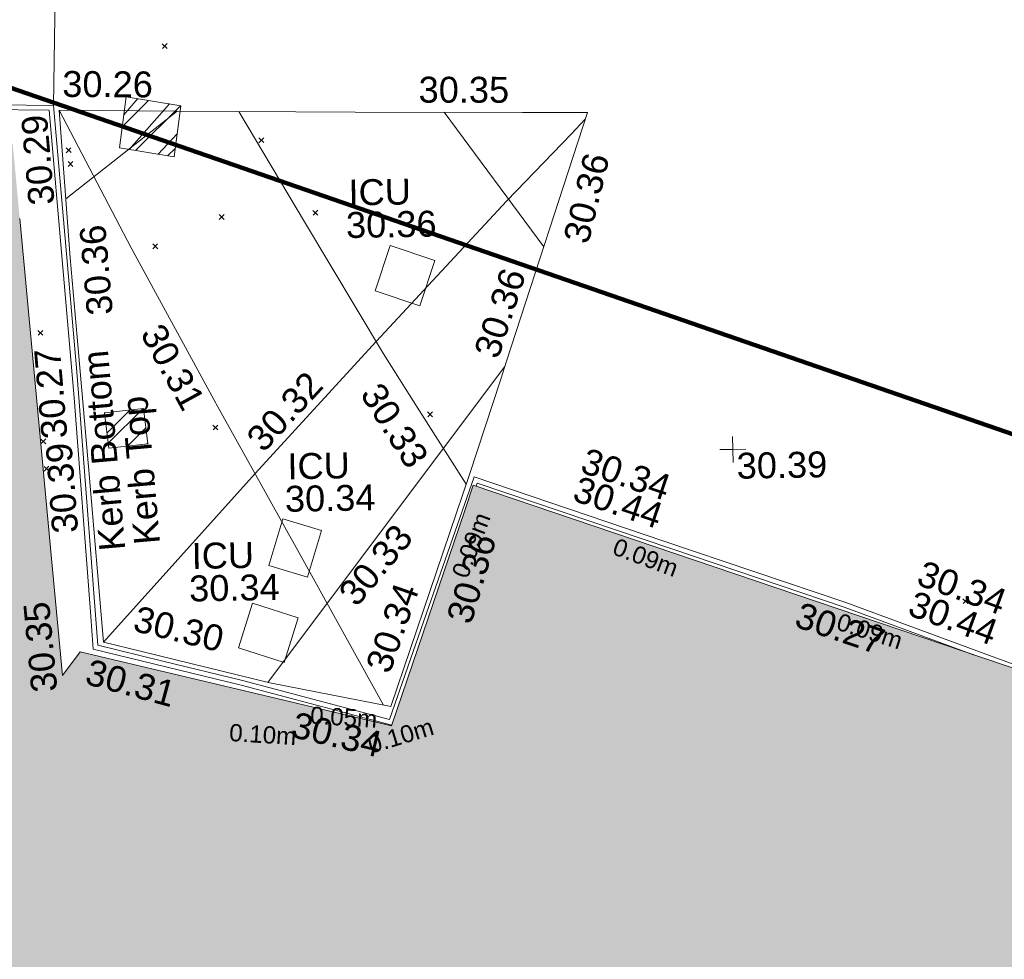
# Model space of a CAD drawing. Header units: millimetres. Extents: x -290717 to 520720, y -103372 to 287762.
# Tile 261 of 375: x 116222 to 130475, y 79420 to 93019. Entities that reach past the tile are written whole.
import ezdxf

# ---------------------------------------------------------------- set-up
doc = ezdxf.new("R2010")
doc.units = ezdxf.units.MM
doc.linetypes.add('IMPORT-HIDDEN2 _3_', pattern=[4762.5, 3175, -1587.5])
doc.linetypes.add('IMPORT-UG_ELEC_STREET LIGHTING_QLB2 _2_', pattern=[2700, 1500, -300.0000000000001, 0, -250, 150, -300.0000000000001, 0, -200])
for name, color, linetype, lineweight, true_color in [('00_UAV_BUILDING_OUTLINE', 5, 'Continuous', 9, 0x0000ff), ('00_UAV_KERB_BOTTOM', 1, 'Continuous', 9, 0xff0000), ('00_UAV_KERB_TOP', 7, 'Continuous', 9, 0xa500a5), ('00_UAV_LEVEL_SPOT', 7, 'Continuous', 9, 0x666666), ('00_UAV_ROAD_MARKING_YELLOW_CONTINUOUS', 40, 'Continuous', 9, 0xffbf00), ('00_UAV_SERV_IC', 5, 'Continuous', 9, 0x0000ff), ('12333-PUM-2D-U-0001-C01 - Rev2_REVIT IMPORT_dwg', 7, 'Continuous', 9, 0x767676), ('A_RHA_Line', 7, 'Continuous', 9, 0x00a600), ('PUM-CHAMBER EXTENTS', 6, 'IMPORT-HIDDEN2 _3_', 9, 0xff00ff), ('PUM-ELECTRIC-SL-QLB2', 7, 'IMPORT-UG_ELEC_STREET LIGHTING_QLB2 _2_', 9, 0xff7f7f)]:
    doc.layers.add(name, color=color, linetype=linetype, lineweight=lineweight, true_color=true_color)
for name, color, linetype, lineweight in [('00_UAV_SURFACE', 7, 'Continuous', 9), ('A_RHA_Detail', 7, 'Continuous', 9), ('GEN-TEXT', 7, 'Continuous', 9)]:
    doc.layers.add(name, color=color, linetype=linetype, lineweight=lineweight)
doc.styles.add('Arial_1', font='arial.ttf', dxfattribs={"height": 250})
doc.styles.add('Swis721 Lt BT_2', font='swissl.ttf', dxfattribs={"height": 375})
pattern_1 = [(45, (-533641079.65, -725615854.3560001), (-265.1650429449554, 265.1650429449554), []), (45, (-533640902.873, -725615854.3560001), (-265.1650429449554, 265.1650429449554), [])]

# ---------------------------------------------------------------- blocks, each defined once
blk = doc.blocks.new('12333-PUM-2D-U-0001-C01 - Rev2_REVIT IMPORT_dwg_UAV-2077255-Site Location Plan Existing')
at = {"layer": '00_UAV_LEVEL_SPOT', "color": 254, "true_color": 0xcccccc, "flags": 128}
for points in [[(500.0000000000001, 0), (0, 0), (0, 500.0000000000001)], [(0, -500.0000000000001), (0, 0), (-500.0000000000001, 0)]]:
    blk.add_lwpolyline(points, dxfattribs=at)
blk = doc.blocks.new('12333-PUM-2D-U-0001-C01 - Rev2_REVIT IMPORT_dwg_MGS62954_T2_Galway_ITM_3d_Rev1-2077680-Site Location Plan Existing')
at = {"layer": '00_UAV_KERB_BOTTOM', "color": 254, "true_color": 0xcccccc, "flags": 128}
blk.add_lwpolyline([(534036196.0748683, 725639840.7990669), (534035816.5935, 725638738.3544999), (534035272.5935, 725637217.3545), (534034540.5935001, 725637471.3544999), (534034265.5935, 725636720.3545), (534033665.5117798, 725636952.9704477), (534031595.5935, 725637755.3544999), (534028977.9128458, 725638691.3944124), (534026248.5935002, 725639667.3545), (534025520.569249, 725637696.067142), (534024960.6805, 725636180.0440001), (534022843.6805001, 725636781.044), (534021699.0467719, 725637080.2408259), (534020758.6805, 725637326.044), (534020549.6805001, 725640916.0439999), (534020519.8383491, 725641346.8224517), (534020256.475177, 725645148.5316423), (534019068.2135424, 725645183.0933862), (534016972.6805, 725645244.0440001), (534014069.7659481, 725645305.2328852), (534012892.6805001, 725645330.044), (534012370.6805001, 725644527.044), (534010651.6805, 725644626.044), (534010595.8489875, 725644006.1415368)], dxfattribs=at)
at = {"layer": '00_UAV_KERB_TOP', "color": 254, "true_color": 0xcccccc, "flags": 128}
for points in [[(534024994.1759025, 725636097.7687486), (534022825.2686771, 725636713.5048103), (534020691.755679, 725637271.1856657), (534020660.3741778, 725637810.2267629), (534020479.8212252, 725640911.590879), (534020348.9849778, 725642800.2428122), (534020191.0268353, 725645080.4056673), (534017478.0509709, 725645159.3152057), (534016970.925312, 725645174.065448), (534012930.1431086, 725645259.2387983), (534012684.3641961, 725644881.153613), (534012407.2230529, 725644454.8234633), (534010715.3187489, 725644552.2629782), (534010665.9600858, 725644004.2291639)], [(534033433.8899652, 725636967.6811429), (534031571.1543648, 725637689.7528083), (534029091.3983772, 725638576.473109), (534026290.2574598, 725639578.1154193), (534026274.277465, 725639534.8460339)]]:
    blk.add_lwpolyline(points, dxfattribs=at)
at = {"layer": '00_UAV_ROAD_MARKING_YELLOW_CONTINUOUS', "color": 254, "true_color": 0xcccccc}
for p, q in [((534020410.8554321, 725643796.7709886), (534022042.8684387, 725645037.1574444)), ((534027315.3896639, 725642978.2879324), (534025907.6193518, 725644952.2457936))]:
    blk.add_line(p, q, dxfattribs=at)
at = {"layer": '00_UAV_ROAD_MARKING_YELLOW_CONTINUOUS', "color": 254, "true_color": 0xcccccc, "flags": 128}
for points in [[(534024880.2279875, 725636387.1701497), (534023726.7796367, 725638557.3943529), (534022535.7796367, 725640792.3943529), (534022531.2803853, 725640800.974934), (534021340.7796368, 725643071.3943529), (534020337.7796369, 725645077.394353)], [(534022934.288312, 725645016.1216016), (534023859.7796369, 725643403.3943532), (534024968.7796367, 725641472.3943529), (534025444.3547996, 725640692.6194693), (534026131.3650407, 725639566.1659182)], [(534020844.7796367, 725637372.394353), (534023080.1968761, 725639770.7549491), (534024265.0749285, 725641019.377709), (534024865.5432704, 725641652.1503704), (534026793.7796368, 725643655.3943529), (534027744.3624692, 725644609.6767906), (534027948.821128, 725644814.9311892)], [(534026721.3261018, 725641256.5621074), (534023649.7212653, 725637311.401286), (534023209.4763733, 725636745.9519552)]]:
    blk.add_lwpolyline(points, dxfattribs=at)
blk.add_lwpolyline([(534024986.7796367, 725636364.394353), (534026180.7796369, 725639704.3943528), (534026658.609018, 725641076.4713264), (534026748.7796367, 725641335.394353), (534027982.7796368, 725644913.394353), (534027042.0801436, 725644931.0062603), (534024617.7796368, 725644976.3943529), (534022044.024821, 725645037.1301559), (534020337.7796369, 725645077.394353), (534020459.7796367, 725642939.3943529), (534020538.9295372, 725641790.9879271), (534020675.7796368, 725639805.394353), (534020844.7796367, 725637372.394353), (534021396.4247135, 725637226.2555863), (534023241.7796367, 725636737.3943529)], close=True, dxfattribs=at)
at = {"layer": '00_UAV_SERV_IC', "color": 254, "true_color": 0xcccccc, "flags": 128}
for points in [[(534024864.5935, 725642385.3544999), (534025094.5935001, 725643037.3544999), (534025736.2133127, 725642811.0162225), (534025506.2133127, 725642159.0162224)], [(534023254.5935, 725638436.3545), (534023468.5935, 725639107.3544999), (534024025.603444, 725638929.7090037), (534023811.6034438, 725638258.7090037)], [(534022794.5935, 725637254.3545), (534023011.5935, 725637896.3544999), (534023667.9189432, 725637674.512411), (534023450.9189434, 725637032.5124108)]]:
    blk.add_lwpolyline(points, close=True, dxfattribs=at)
at = {"layer": '00_UAV_SURFACE', "color": 254, "true_color": 0xcccccc, "flags": 128}
blk.add_lwpolyline([(534020256.475177, 725645148.5316423), (534020361.0019999, 725648359.0085001), (534020381.6473084, 725650146.5481193), (534020385.0020001, 725650437.0085), (534020457.002, 725652941.0085), (534020454.4344659, 725654630.5035999)], dxfattribs=at)
at = {"xscale": 0.375, "yscale": 0.375, "zscale": 0.375}
blk.add_blockref('12333-PUM-2D-U-0001-C01 - Rev2_REVIT IMPORT_dwg_UAV-2077255-Site Location Plan Existing', (534030000, 725640000), dxfattribs=at)
at = {"layer": '00_UAV_BUILDING_OUTLINE', "color": 251, "true_color": 0x666666, "char_height": 375, "width": 1495.902363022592, "attachment_point": 1, "line_spacing_factor": 1.005061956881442, "style": 'Swis721 Lt BT_2'}
for s, insert, rotation in [('30.36', (534025808.3970271, 725637630.9228641), 72.52669628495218), ('30.35', (534019790.0471659, 725636646.857846), 94.35549672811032), ('30.27', (534030953.8114615, 725637781.8919587), 340.2740961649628), ('30.34', (534023609.4698657, 725636319.2756244), 345.6428675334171)]:
    blk.add_mtext(s, dxfattribs=dict(at, insert=insert, rotation=rotation))
at = {"layer": '00_UAV_KERB_BOTTOM', "color": 251, "true_color": 0x666666, "char_height": 375, "attachment_point": 1, "line_spacing_factor": 1.005061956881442, "style": 'Swis721 Lt BT_2'}
for s, insert, width, rotation in [('30.29', (534019872.4836729, 725643696.7742264), 1495.902363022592, 93.96283048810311), ('Kerb Bottom', (534020809.2031973, 725638676.2473274), 3414.456504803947, 94.00840333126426), ('30.34', (534027894.2425136, 725640067.6751779), 1495.902363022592, 340.32377833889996), ('30.34', (534032740.6687461, 725638354.4337412), 1495.902363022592, 338.81165425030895), ('30.34', (534024624.2357371, 725636953.9338264), 1495.902363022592, 69.73010007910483), ('30.31', (534020650.9219286, 725637136.0179), 1495.902363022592, 343.7989299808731)]:
    blk.add_mtext(s, dxfattribs=dict(at, insert=insert, width=width, rotation=rotation))
at = {"layer": '00_UAV_KERB_TOP', "color": 251, "true_color": 0x666666, "char_height": 375, "attachment_point": 1, "line_spacing_factor": 1.005061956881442, "style": 'Swis721 Lt BT_2'}
for s, insert, width, rotation in [('30.36', (534020688.7387872, 725642089.3231751), 1495.902363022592, 93.96283048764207), ('Kerb Top', (534021313.4701647, 725638759.3724053), 2493.170605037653, 94.00840333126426), ('30.39', (534020130.9502373, 725638944.9122111), 1495.902363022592, 93.33184311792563), ('30.44', (534027773.755324, 725639661.2753754), 1495.902363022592, 340.32377833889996), ('30.44', (534032605.0504901, 725637917.6945986), 1495.902363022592, 338.81165425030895)]:
    blk.add_mtext(s, dxfattribs=dict(at, insert=insert, width=width, rotation=rotation))
at = {"layer": '00_UAV_LEVEL_SPOT', "insert": (534030051.8765643, 725639949.1441547), "char_height": 375, "width": 1495.902363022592, "attachment_point": 1, "line_spacing_factor": 1.005061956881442, "style": 'Swis721 Lt BT_2'}
blk.add_mtext('30.39', dxfattribs=at)
at = {"layer": '00_UAV_ROAD_MARKING_YELLOW_CONTINUOUS', "color": 251, "true_color": 0x666666, "char_height": 375, "width": 1495.902363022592, "attachment_point": 1, "line_spacing_factor": 1.005061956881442, "style": 'Swis721 Lt BT_2'}
for s, insert, rotation in [('30.26', (534020392.2970952, 725645646.1532894), 358.6481775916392), ('30.35', (534025546.922565, 725645472.5482289), 358.92742572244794), ('30.36', (534027596.4291226, 725643088.606495), 75.27231559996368), ('30.36', (534026272.2785633, 725641474.5933481), 70.92420879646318), ('30.31', (534021778.8137768, 725642001.521377), 297.67039491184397), ('30.27', (534020000.9994447, 725640312.8754545), 93.94267650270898), ('30.32', (534022935.3267637, 725640317.7918991), 46.44848004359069), ('30.33', (534024931.389054, 725641090.4370068), 301.3785042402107), ('30.33', (534024232.1250297, 725638045.2612003), 49.30774481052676), ('30.30', (534021351.0735205, 725637893.1210718), 345.1623516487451)]:
    blk.add_mtext(s, dxfattribs=dict(at, insert=insert, rotation=rotation))
at = {"layer": '00_UAV_SERV_IC', "color": 251, "true_color": 0x666666, "char_height": 375, "attachment_point": 1, "line_spacing_factor": 1.005061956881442, "style": 'Swis721 Lt BT_2'}
for s, insert, width in [('ICU', (534024502.8277339, 725644001.7067939), 1021.012723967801), ('30.36', (534024457.9995834, 725643531.327793), 1495.902363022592), ('ICU', (534023549.790584, 725640054.9674677), 1021.012723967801), ('30.34', (534023504.9624336, 725639584.5884668), 1495.902363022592), ('ICU', (534022141.008502, 725638782.1863539), 1021.012723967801), ('30.34', (534022096.1803515, 725638311.807353), 1495.902363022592)]:
    blk.add_mtext(s, dxfattribs=dict(at, insert=insert, width=width))
blk = doc.blocks.new('12333-PUM-2D-U-0001-C01 - Rev2_REVIT IMPORT_dwg-1620468-Site Location Plan Existing')
at = {"layer": 'PUM-CHAMBER EXTENTS', "true_color": 0xffaaff}
h = blk.add_hatch(dxfattribs=at)
h.set_pattern_fill('FP_3', color=211, style=0, pattern_type=2)
h.set_pattern_definition(pattern_1)
h.paths.add_polyline_path([(380906.3501529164, 28519.64382128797), (381016.3501530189, 29258.64382134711), (380229.3501528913, 29402.64382131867), (380119.3501529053, 28663.64382137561)])
h = blk.add_hatch(dxfattribs=at)
h.set_pattern_fill('FP_3', color=211, style=0, pattern_type=2)
h.set_pattern_definition(pattern_1)
h.paths.add_polyline_path([(379891.3501529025, 24319.6438213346), (380455.3501529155, 24372.64382129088), (380399.3501530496, 24888.64382135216), (379835.3501529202, 24835.64382127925)])
at = {"layer": 'GEN-TEXT', "color": 253, "true_color": 0xaaaaaa}
for p, q in [((380764.9948138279, 30090.28848225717), (380835.705491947, 30160.99916037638)), ((380835.705491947, 30090.28848225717), (380764.9948138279, 30160.99916037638)), ((379346.9948138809, 28608.28848229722), (379417.7054920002, 28678.99916041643)), ((379417.7054920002, 28608.28848229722), (379346.9948138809, 28678.99916041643)), ((382138.9948137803, 28704.28848231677), (382209.7054918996, 28774.99916043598)), ((382209.7054918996, 28704.28848231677), (382138.9948137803, 28774.99916043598)), ((379370.9948138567, 28408.28848222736), (379441.7054919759, 28478.99916034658)), ((379441.7054919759, 28408.28848222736), (379370.9948138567, 28478.99916034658)), ((381545.9948137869, 27603.28848229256), (381616.705491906, 27673.99916041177)), ((381616.705491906, 27603.28848229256), (381545.9948137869, 27673.99916041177)), ((382903.9948137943, 27640.28848230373), (382974.7054919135, 27710.99916042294)), ((382974.7054919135, 27640.28848230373), (382903.9948137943, 27710.99916042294)), ((380576.9948138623, 27195.28848223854), (380647.7054919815, 27265.99916035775)), ((380647.7054919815, 27195.28848223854), (380576.9948138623, 27265.99916035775)), ((378893.994813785, 25972.2884822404), (378964.7054919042, 26042.99916035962)), ((378964.7054919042, 25972.2884822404), (378893.994813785, 26042.99916035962)), ((384512.9948138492, 24695.28848223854), (384583.7054919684, 24765.99916035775)), ((384583.7054919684, 24695.28848223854), (384512.9948138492, 24765.99916035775)), ((381401.9948138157, 24558.28848225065), (381472.7054919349, 24628.99916036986)), ((381472.7054919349, 24558.28848225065), (381401.9948138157, 24628.99916036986)), ((378907.9948138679, 24400.28848231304), (378978.7054919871, 24470.99916043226)), ((378978.7054919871, 24400.28848231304), (378907.9948138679, 24470.99916043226)), ((378947.9948137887, 24003.28848231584), (379018.7054919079, 24073.99916043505)), ((379018.7054919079, 24003.28848231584), (378947.9948137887, 24073.99916043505)), ((392213.9948138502, 21857.28848224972), (392284.7054919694, 21927.99916036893)), ((392284.7054919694, 21857.28848224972), (392213.9948138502, 21927.99916036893))]:
    blk.add_line(p, q, dxfattribs=at)
at = {"layer": 'PUM-CHAMBER EXTENTS', "color": 211, "linetype": 'Continuous', "true_color": 0xffaaff, "flags": 128}
for points in [[(380229.3501528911, 29402.64382131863), (380119.3501529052, 28663.64382137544), (380906.3501529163, 28519.6438212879), (381016.3501530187, 29258.6438213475)], [(380455.3501529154, 24372.6438212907), (379891.3501529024, 24319.64382133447), (379835.3501529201, 24835.64382127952), (380399.3501530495, 24888.64382135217)]]:
    blk.add_lwpolyline(points, close=True, dxfattribs=at)
blk.add_blockref('12333-PUM-2D-U-0001-C01 - Rev2_REVIT IMPORT_dwg_MGS62954_T2_Galway_ITM_3d_Rev1-2077680-Site Location Plan Existing', (-533641079.6498471, -725615854.3561786))
at = {"layer": 'PUM-ELECTRIC-SL-QLB2', "char_height": 250, "width": 1160.025439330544, "attachment_point": 2, "line_spacing_factor": 0.9417779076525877, "style": 'Arial_1'}
for s, insert, rotation in [('0.09m', (384992.2272881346, 22871.86857745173), 68.36821681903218), ('0.09m', (387677.4906366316, 22720.80557568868), 338.5239952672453), ('0.09m', (390896.1732020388, 21599.57529453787), 341.2439785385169), ('0.05m', (383231.139485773, 20494.85667624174), 355.4087260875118), ('0.10m', (382055.4807622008, 20264.64862089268), 355.4087260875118), ('0.10m', (384006.5602795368, 20207.16714637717), 15.911856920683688)]:
    blk.add_mtext(s, dxfattribs=dict(at, insert=insert, rotation=rotation))

msp = doc.modelspace()

# ---------------------------------------------------------------- hatches: boundary and pattern name
at = {"layer": 'A_RHA_Detail', "true_color": 0xc0c0c0}
h = msp.add_hatch(color=9, dxfattribs=at)
h.paths.add_polyline_path([(-80880.60083898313, -68502.79057078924), (-80400.86592458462, -68483.4150911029), (-80400.86592458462, -62984.64684182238), (-24474.85765180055, -63009.32043784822), (-24456.14471274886, -50840.30023854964), (-36622.55041054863, -50831.65104346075), (-36622.5504104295, -44228.57792609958), (-50959.05265825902, -44213.68205212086), (-50959.05265825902, -42573.78171509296), (-54563.93258049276, -42571.21897729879), (-54565.69773355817, -45054.17447471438), (-92408.82109324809, -45027.27149617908), (-92411.78875845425, -49201.74309219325), (-100061.9988811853, -49201.74309219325), (-100052.221444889, -64852.82557835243), (-86120.90825231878, -64852.82557835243), (-86092.16626519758, -62957.90041523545), (-84861.10047611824, -62957.90041520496), (-84854.79054275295, -68240.10973718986), (-80870.60226895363, -68240.10973718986)])
h.paths.add_polyline_path([(-137238.9269955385, -68461.93840922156), (-132719.7426408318, -68433.06336920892), (-132847.0731201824, -62850.0428228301), (-130454.6837966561, -62916.63108081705), (-130498.2830220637, -61355.8539363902), (-117581.136331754, -61423.42893434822), (-117492.3908565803, -49183.91309186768), (-125136.5200282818, -49178.47881939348), (-125133.5727033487, -45032.61887132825), (-163007.1824077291, -45005.69421944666), (-163007.1824077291, -44090.29634113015), (-163123.8521375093, -44090.21339942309), (-163122.6389897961, -42383.751842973), (-166563.8543420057, -42383.75184295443), (-166565.0349082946, -44044.3982420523), (-193158.4656786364, -44025.49275802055), (-193195.152889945, -62863.6565097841), (-137269.7106414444, -62916.63108078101), (-137254.3708868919, -65679.90523788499)])
h.paths.add_polyline_path([(120310.9497607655, -32334.2823016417), (120312.4652266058, -31610.73011961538), (133451.2244789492, -31638.24899384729), (133469.2230092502, -19717.98315777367), (121295.7536929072, -19692.48606427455), (121319.8434528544, -8190.941560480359), (112277.0825929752, -8172.001674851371), (112263.1769726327, -14811.12345451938), (78285.85310969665, -14739.95861435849), (78292.82277619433, -8167.077575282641), (76545.55099677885, -8163.40371230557), (69355.76844230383, -8152.931592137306), (69353.66597202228, -9156.746357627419), (68372.60878942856, -9154.691552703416), (68372.60878942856, -13705.52853212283), (69333.72334743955, -13707.54156767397), (69325.07112544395, -16249.53369225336), (66623.4489111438, -16249.53369225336), (66619.79243932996, -17995.29925522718), (65989.07757491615, -17995.29925522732), (65985.44262769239, -19730.78799479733), (57152.23993372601, -19712.28702423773), (57127.42535098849, -31559.89461998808), (70277.87165423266, -31587.43801817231), (70277.87165428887, -32271.74147154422), (78263.96947906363, -32285.12944888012), (78266.62669288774, -31019.79372153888), (112335.8856506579, -31091.15111856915), (112335.8856506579, -32317.57330550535), (119781.4233959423, -32333.17321910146)])
h.paths.add_polyline_path([(7503.71740934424, -1791.43926322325), (15482.43097389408, -674.0213230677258), (15484.0826184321, 148.1327206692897), (56188.28042539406, 205.5276654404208), (56155.8432600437, 14338.31663138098), (18016.62665932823, 14236.4814953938), (17967.9025208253, 34313.18372075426), (21727.10644861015, 34324.06926249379), (21708.9097307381, 40608.10218319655), (18009.66447156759, 40608.10218325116), (17995.54603703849, 45483.75063445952), (9770.084212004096, 45420.63294734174), (3966.216019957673, 45443.14492469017), (3984.771235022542, 14176.56786831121), (1023.062455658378, 14176.56786840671), (-276.5134647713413, 14190.52623465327), (-231.6790044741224, 5976.811441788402), (-226.4491536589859, 193.7444677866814), (1220.250839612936, 179.5999159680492), (7477.609307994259, 143.2867556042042), (7488.638446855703, -674.0213230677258)])
h.paths.add_polyline_path([(77755.59663317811, 53.47451145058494), (77729.51881611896, 1699.844979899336), (94464.47132486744, 1659.976083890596), (94606.37913471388, 17991.39023626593), (88810.41901146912, 18015.03260816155), (88799.89418497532, 14436.74271609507), (69413.88950349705, 14457.87738898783), (69377.35724448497, 99.62816357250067), (70760.85642036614, 92.0068082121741)])
h.paths.add_polyline_path([(61252.12079698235, 46453.95617369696), (105774.7348988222, 46472.68783510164), (105768.2642197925, 61852.61234310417), (92285.13876306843, 61852.61234310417), (92308.59670397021, 65784.30757142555), (96107.46680002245, 65767.6044524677), (96059.6808111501, 75209.20847378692), (101084.8427276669, 75071.88872768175), (104988.0046543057, 74765.36560410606), (108403.6894220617, 74363.84089439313), (112009.2703903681, 73787.25420864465), (115645.3524814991, 73049.69667210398), (116890.8108050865, 72761.69136255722), (120208.9929832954, 71893.18353872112), (120865.241739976, 71703.68487155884), (124135.6329505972, 70669.67317909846), (127435.6253142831, 69480.50055823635), (127820.4368655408, 69394.93141813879), (128274.3081769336, 69331.69585757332), (128731.879114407, 69306.66104520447), (129189.9401456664, 69320.00258265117), (129645.2782985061, 69371.62688830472), (130094.6997111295, 69461.17185607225), (130535.0520071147, 69588.00939078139), (130963.2464342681, 69751.2498188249), (131376.279516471, 69949.74812593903), (131771.254123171, 70182.11198906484), (132162.5575600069, 70460.54046602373), (132496.0921582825, 70741.69081117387), (132820.8713676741, 71064.98072578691), (133117.4593294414, 71414.31364276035), (133383.77568926, 71787.23923958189), (133616.5473239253, 72178.53728446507), (133817.1647262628, 72590.54524901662), (133982.6025969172, 73017.89547517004), (134111.7005086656, 73457.59040804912), (134203.5529320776, 73906.545904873), (134257.5155882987, 74361.61286220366), (134272.5462649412, 74819.59931534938), (134250.5259874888, 75277.29281749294), (134189.6227572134, 75731.48297750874), (134090.9274700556, 76178.98397761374), (133955.1324028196, 76616.65691996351), (133783.1900598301, 77041.4318434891), (133576.3064937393, 77450.3292564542), (133335.9328436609, 77840.48103831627), (133063.7551572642, 78209.15055536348), (132761.6825665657, 78553.75185442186), (132431.8338935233, 78871.86780505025), (132076.5227904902, 79161.26705200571), (131698.2415079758, 79419.91966864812), (131299.6434187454, 79646.01139199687), (131093.5942456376, 79746.34209763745), (132146.0467355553, 83110.22226149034), (122787.763295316, 86282.54285521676), (121604.3555410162, 82800.35918872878), (117095.9864226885, 83870.84033788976), (116841.9598400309, 83526.35449576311), (116120.5435466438, 91221.9361197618), (110237.7341284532, 91274.27491024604), (110194.3680786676, 90435.39030217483), (104988.0046543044, 90486.49901569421), (104973.2761846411, 94309.82427956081), (103746.1314668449, 94309.82427962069), (103839.9937121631, 122852.1474272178), (96365.09202303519, 122931.9599471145), (96350.3400238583, 123952.416858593), (104555.5505249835, 123902.1925258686), (104607.3234457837, 120248.5396157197), (125502.5015002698, 120134.193340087), (125662.0200253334, 137657.3796883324), (114479.5865733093, 137699.2256881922), (114382.3062641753, 129149.9458158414), (104644.1590035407, 129187.997507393), (104577.9931702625, 126217.3903165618), (101184.4926405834, 126159.1566967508), (101264.6166812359, 135959.2655565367), (89967.23177303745, 135988.8856164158), (89927.63362986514, 125823.6463181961), (93630.53562299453, 125840.7948842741), (93580.6568888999, 122931.9599471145), (88697.38835373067, 122904.7310127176), (88679.38989541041, 95739.0914377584), (86378.25848993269, 95739.0914377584), (86378.18187189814, 96178.10083375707), (83279.5074328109, 96200.92083330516), (83273.62493422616, 95735.74732136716), (70169.67509616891, 95733.22421950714), (70166.2684274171, 96272.07409350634), (66674.99731291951, 96257.14073659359), (66654.74538556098, 95755.71092140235), (65784.77231076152, 95755.71092140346), (65887.65094981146, 117470.6305650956), (53473.34271625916, 117487.9046429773), (53434.44066306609, 98570.4634906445), (40649.41626913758, 98570.46349066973), (40610.16711556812, 94406.01479082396), (38853.82372865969, 94410.36303444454), (38848.65589191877, 89463.65332732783), (40612.46601909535, 89518.45976927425), (40665.38257359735, 86257.73741131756), (38372.19584673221, 86305.7230928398), (38369.79373532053, 76901.0507917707), (50937.95125076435, 76944.40198877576), (50922.88567283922, 74598.78180893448), (56484.90611318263, 74588.85093774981), (56484.9061131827, 75194.85181998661), (92465.40372273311, 75233.02581663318), (92645.92783659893, 71766.64845097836), (89810.5550181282, 69362.83965827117), (85313.16173971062, 69360.94750424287), (85313.16173971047, 66907.40508090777), (75210.14498260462, 66903.15451592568), (75210.14498260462, 63815.70944554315), (70819.40014306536, 63815.70999204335), (70819.21601502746, 64253.35708063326), (69456.8341568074, 64253.35708063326), (69455.71957374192, 66901.99623168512), (61303.3285675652, 66898.56680686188), (61304.56054652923, 63970.32021231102), (70500.41048205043, 63970.32021223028), (70500.40885431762, 61852.59006210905), (61245.64388480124, 61848.69637492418), (61252.12079698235, 46455.07044720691)])
h.paths.add_polyline_path([(-17153.16561239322, 48569.32684293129), (-17153.16561227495, 60770.38083690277), (-29362.88357762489, 60774.7042869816), (-29362.88357762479, 67399.20394583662), (-43507.25361058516, 67405.01911302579), (-43488.53133082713, 69093.07334179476), (-45766.41866234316, 69109.32868391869), (-45794.34620035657, 67405.01911302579), (-47272.11273197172, 67404.21245453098), (-47272.44887636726, 66454.91798912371), (-86004.56386335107, 66468.6329952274), (-86006.66970790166, 60521.58362724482), (-92662.8772251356, 60521.58362724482), (-92666.53762789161, 50184.35611936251), (-79752.016597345, 50179.78302554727), (-79752.016597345, 48591.49323813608), (-17157.71631240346, 48569.32845421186)])
h.paths.add_polyline_path([(-201056.4185879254, 48628.75479108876), (-138377.9751621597, 48634.64535782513), (-138377.9751621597, 50133.28202330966), (-125467.710581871, 50134.49533928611), (-125468.6909603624, 60566.19036866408), (-132186.8595615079, 60565.86652591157), (-132187.4203588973, 66533.01978768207), (-170643.3098734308, 66805.61809689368), (-170643.3098732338, 67738.78475851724), (-200340.0100486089, 67488.93693767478), (-200348.7175167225, 60827.7802510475), (-201057.5650552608, 60827.71357562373), (-201056.6510294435, 51102.0431337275)])
h.paths.add_polyline_path([(-240051.5126725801, 54769.1949116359), (-239444.4902595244, 54811.10754483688), (-239186.5396225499, 54841.92927608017), (-238764.8191578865, 54940.98166103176), (-238382.4735933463, 55122.46891391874), (-237990.3402229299, 55354.87497237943), (-237269.2031026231, 55936.21514997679), (-237030.2712443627, 56228.66101920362), (-236793.0039600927, 56569.31473977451), (-236554.5880579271, 57004.26389721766), (-236432.7219585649, 57267.46508911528), (-236300.0815274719, 57753.26239002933), (-236250.7285154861, 58017.17885687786), (-236235.6490610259, 58516.21786795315), (-236233.2538430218, 58987.85640057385), (-236213.702979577, 59823.48083772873), (-236363.8287856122, 59820.8603820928), (-236634.0279869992, 60698.06075831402), (-236391.9547756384, 61432.1972634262), (-236225.4740089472, 61435.10319604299), (-236201.6036570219, 62637.68779599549), (-232563.5271750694, 62639.28734435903), (-232563.5271750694, 63049.03842407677), (-232732.1945866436, 63049.15302221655), (-232860.1521278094, 63457.9589027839), (-232731.6068089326, 63914.24862701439), (-232560.8209657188, 63914.24862701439), (-232521.9864006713, 70597.99604498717), (-240628.6947850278, 70598.85496274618), (-240629.7923196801, 72350.98321581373), (-246412.6011213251, 72347.36085937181), (-246412.6011213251, 70616.45923939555), (-254449.5805725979, 70618.60952619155), (-254454.637144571, 70754.06491724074), (-254469.7140363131, 73191.6627625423), (-263883.2532625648, 73267.83063692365), (-263902.4181505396, 68260.74348557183), (-263714.8217520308, 68259.82096576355), (-263552.9672900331, 67819.6543439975), (-263719.0883117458, 67392.20684197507), (-263913.629869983, 67392.20684288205), (-263956.7001914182, 58633.76423459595), (-260181.1963171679, 58611.22607638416), (-260192.3146984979, 56354.25111578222), (-257184.684388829, 56339.46086010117), (-257213.4419958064, 57092.93866025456), (-257338.5163846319, 57093.27331227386), (-257471.0109295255, 57531.7457231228), (-257338.5163845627, 58062.22513700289), (-257203.4956297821, 58064.06881293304), (-257173.5751889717, 58598.54056827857), (-256478.2273617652, 58575.27357918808), (-256478.2273617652, 58788.51859477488), (-256013.0091299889, 58911.92701537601), (-255397.0786589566, 58780.99767608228), (-255397.0786664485, 58595.98242230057), (-243809.8853614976, 58585.92793205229), (-243805.3570672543, 58352.04527760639), (-243740.9394682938, 57884.52572396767), (-243619.083060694, 57421.84877501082), (-243424.3877541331, 56943.65915328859), (-243247.1437899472, 56608.24157716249), (-243003.0710577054, 56249.99021479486), (-242732.2093200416, 55932.75703086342), (-242371.7230179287, 55603.12658814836), (-242141.2551255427, 55424.88676771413), (-241804.9643038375, 55216.88439829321), (-241529.464082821, 55077.02869058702), (-241100.6275144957, 54917.18295005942), (-240836.2134980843, 54840.82833179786), (-240453.4486196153, 54788.6078413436), (-240203.3756532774, 54776.52967577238)])
h.paths.add_polyline_path([(40276.69022620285, 59895.3641775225), (40328.62676026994, 69196.9439153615), (36588.99968782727, 69217.82459101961), (36619.46637569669, 74674.25962431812), (32264.36460075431, 74687.02318924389), (32233.48293864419, 69156.26826309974), (11916.69390488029, 69269.70959690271), (11966.66200108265, 78218.75165977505), (29087.50901742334, 78123.15526811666), (29143.44567202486, 88141.13700481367), (15719.34879623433, 88216.09212957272), (15732.60379610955, 90589.99788900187), (4594.294101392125, 90652.19003492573), (4525.129359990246, 78265.12250452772), (10096.76365550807, 78234.01258734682), (10077.43887221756, 74773.03821913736), (4547.641142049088, 74803.91453678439), (4465.579974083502, 60107.16002351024), (19125.89094757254, 60025.30234268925), (19139.86249371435, 62527.53804648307), (31738.59196305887, 62457.19146407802), (31724.55430855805, 59943.11609818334), (38369.79364222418, 59906.01157297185)])
h.paths.add_polyline_path([(-246083.0241259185, 72334.29150213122), (-246083.0594797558, 72334.30275087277), (-246208.2905500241, 72334.29150213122)])
h.paths.add_polyline_path([(-114575.3004830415, 112178.0758696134), (-114575.3246436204, 112178.0758696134), (-114707.2752166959, 115801.5811617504)])
h.paths.add_polyline_path([(-154699.9178766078, 101760.4080976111), (-114382.0503338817, 101776.0542915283), (-114382.0503338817, 106926.936016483), (-113755.641395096, 106927.1791078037), (-113757.5507412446, 111847.2721532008), (-114431.6837526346, 111847.2721532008), (-114431.8098651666, 112178.075869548), (-114575.3004830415, 112178.0758696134), (-114578.9984943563, 121707.2390834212), (-123056.9849702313, 121707.2390834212), (-123068.8201032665, 156452.7036899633), (-119381.2340625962, 156454.1347343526), (-119381.2340625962, 160165.8603541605), (-115501.031452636, 160167.3661472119), (-115503.3750945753, 166206.5793118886), (-132411.7987151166, 166599.6604729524), (-132411.8243306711, 166665.6603411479), (-135275.0124468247, 166664.5489553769), (-135275.0124468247, 166628.1883102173), (-135911.3205077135, 166628.1944503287), (-135911.3479256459, 166352.1604668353), (-152521.1633846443, 166345.7145607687), (-152518.3680955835, 159142.6836790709), (-150699.3133726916, 159117.9265656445), (-150755.6690356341, 122560.6912032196), (-151059.2005266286, 122560.6912032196), (-151061.0981347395, 121302.4374931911), (-154138.3148337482, 121372.6012653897), (-154138.3148337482, 121865.183451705), (-154704.3888425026, 121867.2611370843), (-154688.5451973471, 119352.3937021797), (-154745.5933227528, 119352.3715636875), (-154745.5763474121, 118722.1532660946), (-160794.1544526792, 118748.744283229), (-160794.1544527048, 119410.5425977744), (-163852.1622693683, 119422.408321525), (-163855.0715294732, 118762.2003111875), (-167568.6765459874, 118778.5256058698), (-166634.6619849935, 124395.1277019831), (-166843.6206842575, 124471.2090400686), (-167568.6765459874, 124707.6250904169), (-168028.2173235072, 124841.3808643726), (-168630.5006276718, 124991.3056740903), (-169238.2056070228, 125117.4693074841), (-169850.3952285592, 125219.6772877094), (-170466.1255403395, 125297.7720169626), (-171089.1102599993, 125351.8553033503), (-171704.4065937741, 125381.1774254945), (-172325.0479971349, 125386.3595015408), (-172782.2248668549, 125374.5832363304), (-173401.7764236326, 125337.4554476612), (-174019.3926983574, 125276.0328036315), (-174634.1213722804, 125190.4100127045), (-175245.0145766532, 125080.7190996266), (-176047.1958093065, 124895.7675261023), (-176665.4852587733, 124724.7228134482), (-177045.3001228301, 124609.1129151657), (-177631.5127793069, 124405.2077276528), (-176665.4852586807, 118818.5158793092), (-177558.9402083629, 118822.4435769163), (-177662.2853368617, 125263.4341236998), (-176365.3912352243, 126542.9270807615), (-159462.2970490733, 126319.9103917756), (-157057.7396790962, 128609.0850976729), (-157060.6673204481, 136153.1661957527), (-158638.8016610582, 137740.2441626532), (-159352.3735831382, 137740.2441626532), (-161634.4140635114, 140201.1078539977), (-168727.9404946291, 140256.8191147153), (-171035.0401162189, 137942.884730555), (-174184.1459014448, 137942.884730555), (-176460.1168228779, 140292.2858551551), (-177341.68569345, 140292.285855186), (-177341.7114445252, 140358.4281613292), (-183428.5803825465, 140356.0660244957), (-185921.6385984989, 137917.4639097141), (-185921.6385985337, 131757.309115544), (-186906.8767412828, 131756.9267734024), (-187725.3914540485, 130809.9989183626), (-187724.0588902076, 127376.1828149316), (-186481.0281350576, 126304.557648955), (-186479.4846755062, 122327.2959175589), (-185176.2828158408, 121059.4673825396), (-180304.1129154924, 121059.4673825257), (-180304.1136492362, 118802.0484409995), (-193555.3706955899, 118802.0484409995), (-193555.3686998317, 133117.8341649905), (-192593.6442938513, 133118.2073819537), (-192593.6442938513, 134200.8158367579), (-192224.6284783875, 134200.9592041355), (-192225.5653014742, 136615.0101267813), (-192595.0012461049, 136615.0101267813), (-192595.4357332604, 137734.4745166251), (-193589.2709668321, 137734.4746851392), (-193589.2685988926, 147474.5705834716), (-193163.2062206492, 147492.8644728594), (-192606.8095195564, 147551.4951472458), (-192359.9383250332, 147589.5931622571), (-192199.8207947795, 147616.5827293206), (-191882.7548926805, 147682.9245600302), (-191568.5380071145, 147761.6632019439), (-191020.2573150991, 147932.4221712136), (-190950.5841382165, 147955.8263236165), (-190647.7999969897, 148070.951423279), (-190349.769078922, 148197.8750093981), (-190056.9509284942, 148336.4013817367), (-189769.7970512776, 148486.316942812), (-189375.4954991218, 148717.2624196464), (-189132.9060261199, 148873.2749095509), (-188867.5421091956, 149059.0543930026), (-188609.6764469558, 149255.1087866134), (-188354.9814056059, 149465.3525772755), (-188079.6339208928, 149713.8792482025), (-187884.9836199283, 149901.8220103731), (-187538.2510284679, 150274.4802367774), (-187446.2998447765, 150378.396083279), (-187241.3270201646, 150629.2310214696), (-187046.3599558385, 150887.9197697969), (-186861.699277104, 151154.0634500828), (-186546.1373636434, 151669.8298752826), (-186524.4196769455, 151707.063245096), (-163675.289831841, 151669.8298752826), (-163687.5843044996, 148134.0767945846), (-157303.6541541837, 148136.4921063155), (-157303.6541541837, 155759.9150161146), (-157557.4317586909, 155765.0384228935), (-157555.9168973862, 166678.0466575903), (-187009.2021991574, 166699.7464767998), (-187013.0952111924, 162054.4009359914), (-188707.1775469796, 162044.5925187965), (-188705.9961893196, 155021.5333641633), (-188737.9999316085, 154650.5326603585), (-188799.0133970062, 154283.1866125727), (-188857.2045401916, 154035.4341107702), (-188966.1106131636, 153679.3368924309), (-189102.6200311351, 153332.8820747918), (-189265.8911677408, 152998.2056672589), (-189454.9174010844, 152677.3710606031), (-189645.2484685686, 152421.322012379), (-189916.9563410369, 152104.2450531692), (-190212.7041973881, 151809.4634871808), (-190530.6686598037, 151538.7947475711), (-190868.889367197, 151293.9075915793), (-191225.2810786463, 151076.3118324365), (-191597.6465194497, 150887.3490190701), (-192092.8415776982, 150682.5621956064), (-192485.2937347, 150569.6612301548), (-192903.8930807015, 150482.2408890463), (-193187.215491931, 150440.8868273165), (-193594.1866364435, 150407.1257787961), (-193594.5953882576, 151459.989522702), (-205369.2399268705, 151455.4201248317), (-205354.452352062, 113350.0822379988), (-207187.1580384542, 113349.3709450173), (-207184.3024929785, 105991.0636522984), (-205312.8709512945, 105991.0636522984), (-205311.2365670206, 101769.6553082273), (-175488.645120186, 101781.2285901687), (-175488.645120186, 110889.6985621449), (-154703.462766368, 110897.5679794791), (-154700.5193329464, 103310.2697088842)])
h.paths.add_polyline_path([(193735.9435692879, 113047.8274775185), (208865.0938716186, 114991.026643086), (208976.1154122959, 114126.6471161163), (216447.8967330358, 115086.3281915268), (216038.7305308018, 118271.970241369), (232648.5073383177, 120405.3421627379), (233425.9936153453, 114352.0734369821), (240632.2017567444, 115277.6440986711), (239854.8412683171, 121329.9334728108), (256406.8682407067, 123455.8879629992), (257091.7572256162, 118089.1198988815), (264572.287122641, 119040.8180953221), (261877.8350554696, 138524.7609215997), (259178.7147038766, 138221.6086023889), (259197.3483654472, 137439.0084132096), (254686.1480587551, 136897.0007613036), (255412.6810205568, 131314.8303174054), (240852.7447965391, 129522.4514055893), (239771.0426540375, 137918.8519126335), (240649.582243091, 138010.1984551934), (240062.3063116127, 142776.6750342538), (239165.7694641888, 142685.0143484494), (237630.9646614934, 151018.3171733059), (266172.8791088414, 154560.7889781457), (271297.187694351, 142612.4006970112), (276531.7397502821, 144861.0987145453), (274941.5029779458, 148527.903728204), (302074.530765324, 160134.9084326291), (300215.9323773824, 164320.1841173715), (301528.161327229, 164907.0997990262), (300405.1237791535, 167477.8916353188), (299016.6944531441, 166945.7181825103), (295626.7488506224, 174518.7544287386), (294333.0289184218, 177537.1551681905), (287288.847594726, 174518.7544287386), (289427.6893504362, 169661.0163464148), (272956.7816584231, 162557.1203578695), (271943.2187786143, 164897.4305293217), (267016.3118217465, 162764.0369715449), (268502.3094164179, 159357.043014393), (265200.4029571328, 157946.4096681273), (226856.4166955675, 153146.7821791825), (227510.3041274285, 148852.0205335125), (228280.9873164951, 141179.0007484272), (227302.3544112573, 141050.2812999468), (227895.3788231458, 136433.1758633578), (228748.5501749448, 136523.8855003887), (229602.307730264, 128023.7667641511), (217691.2359889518, 126493.8999679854), (217642.3600127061, 126874.4332670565), (215138.5007311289, 126552.8357430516), (215194.9980427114, 126112.9650749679), (215015.6132225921, 126089.9247571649), (214840.967257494, 127449.6644606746), (192258.7012018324, 124549.1816390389), (193486.3576426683, 114991.026643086)])
h.paths.add_polyline_path([(-78076.24179098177, 117605.518872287), (-78076.23951907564, 117610.0871212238), (-78070.31812256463, 129485.733079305), (-74723.15926546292, 129478.3852560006), (-74723.15926546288, 125435.7860625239), (-48015.64546089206, 125380.0246061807), (-47996.55031653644, 135872.5822179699), (-61198.159180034, 135901.5630078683), (-74714.72264147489, 135923.5088764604), (-74723.62876031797, 131865.2975510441), (-78070.31812256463, 131872.6421692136), (-78062.97909490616, 149549.768943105), (-58292.26570494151, 149541.5607197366), (-58292.26570494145, 148946.2407608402), (-37707.70924049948, 148937.6946534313), (-37707.70924049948, 159740.0690313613), (-44148.26955758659, 159742.7429641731), (-44148.26955758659, 162961.3319175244), (-49829.95437586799, 162961.3319175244), (-49830.92144141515, 160632.0129326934), (-78494.0902662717, 160643.9130440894), (-78494.0902662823, 161615.1537737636), (-78739.22585210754, 161615.2555472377), (-78691.79195364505, 168187.9195488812), (-90844.5764503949, 168126.8149080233), (-90962.52567696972, 152686.7636278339), (-89064.97866810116, 152685.97582136), (-89079.54115383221, 117610.0871212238), (-78374.80210165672, 117605.6428258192)])
h.paths.add_polyline_path([(69254.82576126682, 129235.9722870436), (69259.97086178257, 136167.7892474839), (86068.0992678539, 136131.0235193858), (86008.66431381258, 164703.3084147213), (58789.63167882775, 164723.5115811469), (58789.63167882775, 170119.2062865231), (54460.16324890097, 170122.4198087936), (54457.21717773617, 166153.2792453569), (47042.21516498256, 166158.7829869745), (47041.10931533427, 164668.9097040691), (39173.27935198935, 164674.7495545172), (39172.83712618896, 164078.9539098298), (17014.87910992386, 164095.400525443), (17002.38841206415, 147267.1142245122), (12659.63471563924, 147267.1142245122), (12653.6008753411, 139137.9291796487), (17031.41608901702, 139134.6797717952), (17024.58791744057, 129935.3194463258), (39191.34773726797, 129918.8662983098), (39191.34773726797, 129258.2867272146), (69014.0340609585, 129236.1510132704)])
h.paths.add_polyline_path([(39265.62356917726, 139467.8223435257), (33050.91021530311, 139484.1586867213), (33087.56357182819, 153427.9220784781), (39277.60130890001, 153411.6505991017), (39277.60130890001, 152830.3127277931), (43058.29603858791, 152820.3745823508), (43024.83899408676, 140092.5601633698), (39267.2657899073, 140092.5601633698)])
h.paths.add_polyline_path([(1979.548949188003, 189123.2414339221), (18699.10403225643, 189180.0465563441), (18678.46874727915, 195253.6675675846), (24349.02704558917, 195272.9334349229), (24334.96888369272, 199550.7690689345), (28829.78348971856, 199566.0403168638), (28798.35772162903, 208815.6446465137), (24334.94961552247, 208806.1514042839), (24333.90624838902, 209113.2475694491), (16811.59093053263, 209087.6902915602), (16806.58456496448, 208843.590909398), (6772.293057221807, 208809.4991440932), (6797.166076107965, 201488.5780549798), (-8471.058649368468, 201436.7038403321), (-8471.058649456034, 200429.0172029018), (-11856.09020773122, 200417.5164702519), (-11823.72827012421, 190892.3684139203), (-7614.729360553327, 190904.9356358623), (-7614.729360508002, 190170.8290169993), (-4608.619189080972, 190169.2993656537), (-4608.238782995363, 190916.8832264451), (1973.379031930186, 190939.2444093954), (1977.122761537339, 189837.3456606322)])
h.paths.add_polyline_path([(-20506.2213294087, 190640.028646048), (-20122.28942212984, 206347.1214480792), (-41550.34215554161, 207015.255795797), (-41462.26177905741, 210449.6195896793), (-31391.41053375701, 210152.0276719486), (-31078.64493158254, 223862.574366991), (-44305.08575746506, 224230.797228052), (-44490.79956595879, 211865.5542346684), (-47510.12209651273, 211942.9901386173), (-47722.57925074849, 203659.0205615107), (-47076.06680551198, 203635.3001466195), (-47175.4684425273, 199531.9403872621), (-46801.21126120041, 199520.4703265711), (-46873.68175963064, 195478.589946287), (-44600.40472249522, 195425.25597799), (-44685.88459510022, 192243.2795180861), (-38073.99929110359, 192135.6564361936), (-38104.39995468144, 191126.9722513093), (-21537.79264469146, 190668.5723413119)])
h.paths.add_polyline_path([(16801.02360974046, 195961.5001375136), (9656.615133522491, 196015.1086064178), (9643.83815057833, 199513.9922857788), (11631.77992465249, 199485.8321209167), (11631.79209405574, 203322.2460457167), (16806.58456511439, 203391.4855727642), (16801.04077099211, 195984.4293109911)])
h.paths.add_polyline_path([(122084.9263243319, 200536.2570557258), (122088.180516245, 206386.1947929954), (125211.1061637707, 206386.1947929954), (125211.1162733, 206645.8932838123), (126202.709897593, 206645.8932838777), (126203.0204768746, 207041.0477229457), (130401.4034740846, 206979.0758390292), (130444.269112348, 209883.2802976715), (126202.8383602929, 209945.883203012), (126203.0204768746, 214624.1281189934), (127364.7919503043, 214624.1281189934), (127365.2106673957, 225380.2058570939), (126159.8599207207, 225380.2527798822), (126207.4133336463, 241475.3410923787), (119482.541129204, 241495.8747302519), (119479.204156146, 246182.0096278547), (109943.9121324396, 246175.219673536), (109953.2702600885, 233033.3814297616), (115000.5285021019, 233033.3814296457), (114999.5792924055, 208653.4991933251), (112026.3032629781, 208653.4991933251), (112024.3519988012, 200538.6764491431), (122024.6079402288, 200536.271559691)])
h.paths.add_polyline_path([(30087.05071628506, 200986.75440713), (38030.67179073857, 201028.6865661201), (38030.67179073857, 202922.9731661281), (38109.89531489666, 202923.3913649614), (38067.25569093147, 208827.6066631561), (38013.35839375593, 208827.667223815), (38012.38630312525, 209012.5383931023), (30044.90685988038, 208970.4802974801), (30060.65944993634, 205986.3119354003)])
h.paths.add_polyline_path([(195986.2599411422, 205661.5722736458), (202896.8751332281, 206052.0074670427), (202676.886254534, 209945.7611691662), (195766.2710618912, 209555.325975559)])
h.paths.add_polyline_path([(-91652.40581580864, 206392.6172135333), (-79454.24421187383, 206432.5105635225), (-79629.29258199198, 238245.6998510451), (-68904.21147484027, 238215.095164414), (-68918.56040493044, 246314.0782553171), (-68756.515268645, 246312.9061543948), (-68755.20581930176, 246638.9786699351), (-79620.07671794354, 246651.3624133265), (-79606.5628449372, 247343.5411849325), (-82154.50636787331, 247318.0695596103), (-82154.50636787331, 247488.1275895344), (-91640.64698348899, 247472.5371040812), (-91638.72040628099, 246846.4753752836), (-131470.3702759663, 246641.42150215), (-131470.3702759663, 250159.5419305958), (-142857.1087886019, 250176.7939677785), (-142864.0554935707, 246220.0701029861), (-165118.8027587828, 246272.3986783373), (-165040.0492656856, 253907.936045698), (-178677.4727934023, 253929.5079730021), (-178699.5521575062, 238176.7234097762), (-138599.3373496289, 238209.4781454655), (-138548.4479938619, 206627.5237025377), (-126646.6702863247, 206572.2299428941), (-126666.6805510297, 234825.8818836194), (-124962.7180531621, 234825.9534805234), (-124969.0241559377, 234688.4891474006), (-91595.61129713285, 234664.3133306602), (-91650.87307429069, 207155.5994723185)])
h.paths.add_polyline_path([(142123.7078306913, 209113.5383730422), (152768.4446292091, 209127.3137315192), (152745.2992288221, 227012.6338093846), (142100.5623961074, 226998.8584508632), (142121.8067345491, 210582.5602414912)])
h.paths.add_polyline_path([(168998.8561285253, 209274.9592350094), (169026.8416078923, 226860.3446541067), (161686.6780313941, 226876.6646907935), (161647.6783165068, 209291.3037608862), (168846.6177107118, 209275.2977201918)])
h.paths.add_polyline_path([(49761.46820716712, 218476.567809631), (49794.00484362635, 223316.1680811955), (41274.07755979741, 223363.4010619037), (41273.58999769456, 223290.879563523), (32187.30576793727, 223351.9666549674), (32202.10532416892, 225553.2987455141), (20081.8372469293, 225634.7833114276), (20035.26675877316, 218707.7438838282), (31566.33951793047, 218630.2204926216), (31566.12891728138, 218598.8950898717), (49547.01686615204, 218478.0095661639)])
h.paths.add_polyline_path([(162361.9830851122, 234154.0520866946), (162366.6425722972, 241589.9129272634), (135261.1026964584, 241630.986197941), (135249.0888707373, 234197.8735112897), (160249.0277027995, 234157.467167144)])
h.paths.add_polyline_path([(176458.8604388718, 246709.572470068), (176516.248447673, 252173.1529805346), (168884.2833866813, 252253.3171281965), (168934.8652923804, 257068.9279575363), (164355.0504715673, 257117.0331241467), (164296.1746742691, 251511.8088120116), (164416.8965511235, 251510.5407811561), (164367.8024342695, 246836.5737543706), (172300.1975056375, 246753.2539686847)])

# ---------------------------------------------------------------- linework, layer by layer
at = {"layer": 'A_RHA_Line', "color": 1, "lineweight": 140, "true_color": 0xff0000}
msp.add_line((142506.1676824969, 82903.96980282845), (115302.9517155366, 92305.69890983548), dxfattribs=at)
at = {"layer": 'A_RHA_Line', "color": 7}
for p, q in [((116688.2804936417, 85165.70193761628), (116221.7113865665, 90142.74595482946)), ((122787.7632954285, 86282.54285533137), (122663.3779036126, 85916.5381720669)), ((127156.2436569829, 84801.69219475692), (122787.7632954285, 86282.54285533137)), ((122663.3779036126, 85916.5381720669), (121604.3555412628, 82800.35918872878)), ((116841.9598400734, 83526.35449576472), (116688.2804936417, 85165.70193761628)), ((131890.7622032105, 83196.75996742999), (127156.2436569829, 84801.69219475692)), ((117095.9864228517, 83870.84033788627), (116841.9598400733, 83526.35449576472)), ((119941.8461079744, 83195.11058598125), (117095.9864228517, 83870.84033788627)), ((121604.3555412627, 82800.35918872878), (119941.8461079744, 83195.11058598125))]:
    msp.add_line(p, q, dxfattribs=at)

# ---------------------------------------------------------------- block references
at = {"layer": '12333-PUM-2D-U-0001-C01 - Rev2_REVIT IMPORT_dwg', "color": 254, "linetype": 'IMPORT-UG_ELEC_STREET LIGHTING_QLB2 _2_', "true_color": 0xffd4d4, "rotation": 0.9999999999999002}
msp.add_blockref('12333-PUM-2D-U-0001-C01 - Rev2_REVIT IMPORT_dwg-1620468-Site Location Plan Existing', (-261895.0770586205, 55869.5817132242), dxfattribs=at)

doc.saveas('drawing.dxf')
